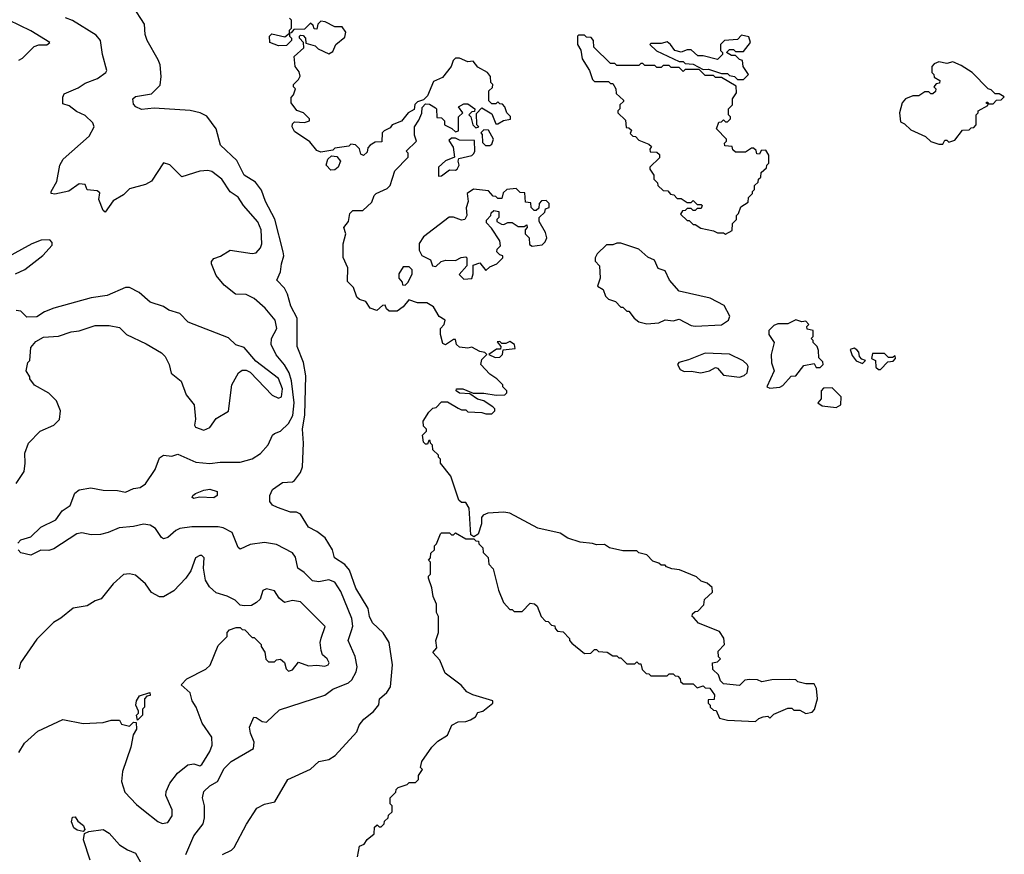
# Model space of a CAD drawing. Extents: x 2348354 to 2479840, y 460476 to 613653.
# Tile 295 of 305: x 2449820 to 2454710, y 593894 to 598038. Entities that reach past the tile are written whole.
import ezdxf

# ---------------------------------------------------------------- set-up
doc = ezdxf.new("R2010")
doc.units = 0

msp = doc.modelspace()

# ---------------------------------------------------------------- linework, layer by layer
at = {"layer": '0CON05XD'}
for points in [[(2450827, 593893), (2450872.5, 593915), (2450885, 593927.5), (2450946.4, 594043.6), (2450997, 594123), (2451035, 594143.3), (2451086.4, 594153.6), (2451152.5, 594265), (2451265, 594316.2), (2451305, 594353.8), (2451355.9, 594364.1), (2451387.5, 594385), (2451495, 594502.5), (2451506.7, 594535), (2451528.8, 594565), (2451577.1, 594602.9), (2451603.9, 594636.1), (2451607.5, 594665), (2451642.7, 594697.3), (2451660.8, 594725), (2451671.4, 594835), (2451655.6, 594945.6), (2451625, 594993.3), (2451572.4, 595042.4), (2451556.9, 595075), (2451550, 595115), (2451490, 595215), (2451458, 595305), (2451435, 595332), (2451383.3, 595365), (2451373.3, 595405), (2451336.7, 595465), (2451295, 595496.7), (2451255, 595517.5), (2451215, 595582.5), (2451195, 595592.5), (2451165, 595593.3), (2451100, 595615), (2451075, 595627.5), (2451062.5, 595645), (2451062.5, 595675), (2451076.2, 595705), (2451125, 595740), (2451175, 595743.3), (2451185, 595750), (2451215, 595790), (2451225, 595817.5), (2451229.2, 595935), (2451224.4, 596004.4), (2451236.2, 596075), (2451241.3, 596268.7), (2451230, 596335), (2451198, 596415), (2451197.8, 596555), (2451167.1, 596615), (2451150.8, 596675), (2451135.8, 596705), (2451097.5, 596745), (2451116, 596785), (2451120, 596825), (2451132.5, 596865), (2451128.6, 596885), (2451087.1, 597047.1), (2451040.8, 597135), (2451021.2, 597191.2), (2450991.3, 597231.3), (2450935, 597266), (2450897.9, 597337.9), (2450816.7, 597415), (2450795.9, 597495.9), (2450748.8, 597558.8), (2450715.8, 597575.8), (2450665.9, 597585.9), (2450487.5, 597597.5), (2450425, 597592), (2450396.7, 597605), (2450385, 597617.5), (2450381.2, 597645), (2450395, 597655.7), (2450475, 597670), (2450518.3, 597711.7), (2450522.5, 597755), (2450517, 597813), (2450508.3, 597838.3), (2450453.3, 597935), (2450443.9, 597963.9), (2450440, 598015), (2450381.2, 598105)], [(2449810.8, 595439.2), (2449825, 595454.5), (2449875, 595470), (2449925, 595518.6), (2449998.8, 595555), (2450031.7, 595598.3), (2450070, 595625), (2450093.9, 595686.1), (2450115, 595703.3), (2450174.1, 595714.1), (2450235, 595701.2), (2450305, 595700.8), (2450345, 595691.9), (2450385, 595709.2), (2450417.5, 595715), (2450445, 595732.5), (2450493.3, 595805), (2450515, 595862.5), (2450533.9, 595876.1), (2450575, 595870), (2450605, 595880), (2450695, 595840.8), (2450765, 595834.2), (2450815, 595841.2), (2450915, 595841.1), (2450975, 595856.7), (2451016.5, 595883.5), (2451053.6, 595926.4), (2451076.2, 595975), (2451085, 595983.8), (2451115, 595994), (2451155, 596032.9), (2451177.2, 596072.8), (2451183.9, 596135), (2451170, 596245), (2451157.6, 596285), (2451135, 596323.5), (2451093.4, 596373.4), (2451068.5, 596425), (2451070, 596455), (2451097.1, 596505), (2451089.2, 596545), (2451039.2, 596605), (2450985, 596652.5), (2450945, 596672.5), (2450892.5, 596675), (2450835, 596720), (2450795, 596767.5), (2450773.3, 596825), (2450773, 596837), (2450785, 596852.5), (2450816.7, 596863.3), (2450865, 596892.5), (2450975, 596877.5), (2450995, 596880.8), (2451015.8, 596905), (2451022.9, 596925), (2451019.2, 596995), (2451003.5, 597033.5), (2450932, 597115), (2450905, 597156.7), (2450865, 597182.5), (2450824, 597245), (2450775, 597284.2), (2450755, 597289.2), (2450715, 597285.8), (2450625, 597257.5), (2450565, 597316.7), (2450535, 597326.7), (2450473.9, 597236.1), (2450445, 597220), (2450365, 597197.5), (2450335, 597167.5), (2450285, 597137.5), (2450245, 597082.5), (2450235, 597090), (2450212.5, 597145), (2450218.3, 597178.3), (2450205, 597187.5), (2450155, 597192.5), (2450145, 597220), (2450115, 597222.5), (2450064.2, 597185.8), (2449995, 597171.1), (2449976.7, 597175), (2449976, 597185), (2450004.3, 597235), (2450020, 597315), (2450036.2, 597345), (2450165, 597460), (2450190, 597505), (2450183.3, 597525), (2450145, 597561.2), (2450101.7, 597581.7), (2450065, 597610), (2450035, 597620), (2450033.6, 597653.6), (2450040.5, 597669.5), (2450110.7, 597699.3), (2450145, 597721.9), (2450206.2, 597745), (2450248, 597775), (2450252, 597785), (2450231.1, 597865), (2450221.1, 597935), (2450200.1, 597960.1), (2450083, 598033), (2450047.4, 598047.4)], [(2449815, 597836.2), (2449833.9, 597846.1), (2449892.5, 597905), (2449915, 597913.3), (2449955, 597912.5), (2449970, 597925), (2449875, 597982), (2449766.7, 598035)], [(2452223.6, 595143.6), (2452255, 595110), (2452265, 595110), (2452275, 595100), (2452315, 595100), (2452355, 595140), (2452377, 595137), (2452390, 595125), (2452410, 595075), (2452431.7, 595051.7), (2452445, 595050), (2452461.7, 595031.7), (2452478.3, 595028.3), (2452480, 595015), (2452491.7, 595001.7), (2452518.3, 594998.3), (2452550, 594965), (2452550, 594955), (2452561.7, 594941.7), (2452625, 594890), (2452657, 594893), (2452675, 594910), (2452685, 594910), (2452695, 594900), (2452737, 594897), (2452765, 594880), (2452785, 594880), (2452795, 594870), (2452805, 594870), (2452835, 594840), (2452875, 594840), (2452885, 594850), (2452895, 594840), (2452905, 594840), (2452911.7, 594811.7), (2452931.7, 594791.7), (2452945, 594790), (2452955, 594780), (2453035, 594780), (2453045, 594790), (2453065, 594790), (2453075, 594780), (2453088.3, 594778.3), (2453100, 594765), (2453101.7, 594751.7), (2453115, 594740), (2453165, 594740), (2453185, 594720), (2453215, 594730), (2453225, 594720), (2453248.3, 594718.3), (2453270, 594685), (2453268.3, 594661.7), (2453240, 594660), (2453240, 594645), (2453250, 594635), (2453250, 594625), (2453265, 594610), (2453278.3, 594608.3), (2453295, 594570), (2453335, 594560), (2453475, 594552.5), (2453491.7, 594568.3), (2453513, 594577), (2453535, 594580), (2453545, 594570), (2453565, 594590), (2453635, 594620), (2453655, 594620), (2453665, 594610), (2453695, 594610), (2453725, 594593.3), (2453755, 594600), (2453767.7, 594612.3), (2453782.5, 594665), (2453776.7, 594716.7), (2453765, 594740), (2453725, 594740), (2453685, 594750), (2453675, 594760), (2453645, 594762.5), (2453555, 594760), (2453505, 594750), (2453485, 594760), (2453445, 594762.5), (2453421.7, 594758.3), (2453395, 594732.5), (2453315, 594740), (2453300, 594755), (2453290, 594785), (2453261.7, 594811.7), (2453260, 594845), (2453285, 594850), (2453300, 594865), (2453290, 594875), (2453288.3, 594901.7), (2453320, 594935), (2453317, 594967), (2453295, 595000), (2453191.7, 595041.7), (2453168.3, 595068.3), (2453160, 595075), (2453161.7, 595088.3), (2453175, 595100), (2453188.3, 595101.7), (2453218.3, 595131.7), (2453221.7, 595158.3), (2453260, 595195), (2453258.3, 595218.3), (2453235, 595240), (2453205, 595250), (2453181.7, 595271.7), (2453097, 595307), (2453058.3, 595311.7), (2453031.7, 595321.7), (2453025, 595330), (2453005, 595330), (2452995, 595340), (2452965, 595350), (2452935, 595380), (2452895, 595390), (2452885, 595400), (2452815, 595400), (2452750, 595415), (2452725, 595432.5), (2452685, 595430), (2452665, 595437.5), (2452603, 595443), (2452543, 595463), (2452505, 595487.5), (2452393, 595513), (2452255, 595587.5), (2452225, 595592.5), (2452145, 595587.5), (2452121.7, 595578.3), (2452113.3, 595566.7), (2452113.8, 595535), (2452097, 595483), (2452075, 595470), (2452060, 595480), (2452051.7, 595611.7), (2452035, 595640), (2452015, 595640), (2452001.7, 595651.7), (2451961.7, 595771.7), (2451910, 595835), (2451910, 595855), (2451900, 595865), (2451900, 595875), (2451871.7, 595901.7), (2451870, 595925), (2451860, 595935), (2451858.3, 595948.3), (2451851.7, 595948.3), (2451845, 595930), (2451835, 595930), (2451825, 595940), (2451820, 595975), (2451840, 595995), (2451840, 596005), (2451825, 596020), (2451823.3, 596045), (2451851.7, 596088.3), (2451871.7, 596108.3), (2451888.3, 596111.7), (2451915, 596140), (2451945, 596140), (2451998.3, 596108.3), (2452015, 596100), (2452035, 596100), (2452045, 596090), (2452115, 596087.5), (2452135, 596080), (2452165, 596080), (2452180, 596095), (2452180, 596105), (2452170, 596115), (2452136.7, 596136.7), (2452125.9, 596145.9), (2452094, 596154), (2452055, 596180), (2452005, 596182.5), (2451987.5, 596195), (2451990, 596205), (2452020, 596205), (2452072.5, 596182.5), (2452125, 596182.5), (2452186.4, 596173.6), (2452230, 596175), (2452240, 596185), (2452240, 596195), (2452220, 596215), (2452220, 596225), (2452190, 596255), (2452155, 596277.5), (2452110, 596325), (2452115, 596350), (2452140, 596375), (2452130, 596385), (2452105, 596390), (2452065, 596412.5), (2452045, 596407.5), (2452005, 596412.5), (2451990, 596425), (2451985, 596450), (2451975, 596450), (2451935, 596422.5), (2451920.7, 596430.7), (2451910, 596475), (2451910, 596505), (2451927.5, 596525), (2451932.5, 596545), (2451903.3, 596563.3), (2451875, 596612.5), (2451841.7, 596631.7), (2451795, 596632.5), (2451752.5, 596647.5), (2451725, 596612.5), (2451695, 596590), (2451655, 596590), (2451641.7, 596601.7), (2451635, 596620), (2451621.7, 596618.3), (2451593, 596593), (2451560, 596605), (2451538.3, 596638.3), (2451508.3, 596648.3), (2451495, 596660), (2451478.3, 596708.3), (2451448.3, 596738.3), (2451450, 596805), (2451427, 596857), (2451426.7, 596925), (2451440, 596975), (2451430, 597005), (2451452.5, 597035), (2451460, 597075), (2451475, 597090), (2451525, 597090), (2451568.3, 597131.7), (2451580, 597165), (2451590, 597175), (2451645, 597200), (2451660, 597215), (2451683, 597287), (2451750, 597355), (2451750, 597375), (2451740, 597385), (2451790, 597435), (2451780, 597465), (2451780, 597505), (2451801.7, 597538.3), (2451817, 597573), (2451818.3, 597601.7), (2451835, 597620), (2451855, 597617.5), (2451885, 597600), (2451890, 597595), (2451891.7, 597551.7), (2451915, 597550), (2451930, 597535), (2451930, 597515), (2451967, 597497), (2451985, 597480), (2452000, 597485), (2452000, 597555), (2452020, 597575), (2452000, 597605), (2452025, 597620), (2452045, 597620), (2452080, 597595), (2452078.3, 597581.7), (2452065, 597580), (2452050, 597565), (2452060, 597555), (2452070, 597515), (2452085, 597500), (2452100, 597505), (2452090, 597515), (2452088.3, 597571.7), (2452115, 597600), (2452165, 597570), (2452185, 597520), (2452195, 597520), (2452223, 597537), (2452257, 597543), (2452257, 597557), (2452240, 597575), (2452230, 597605), (2452218.3, 597618.3), (2452205, 597620), (2452195, 597630), (2452185, 597620), (2452165, 597620), (2452150, 597635), (2452150, 597685), (2452168.3, 597701.7), (2452170, 597715), (2452160, 597725), (2452157.5, 597755), (2452142.5, 597775), (2452095, 597802.5), (2452071.7, 597831.7), (2452045, 597827.5), (2452005, 597846.7), (2451985, 597846.7), (2451972.5, 597835), (2451962.5, 597805), (2451919.3, 597750.7), (2451875, 597730), (2451845, 597660), (2451825, 597640), (2451795, 597630), (2451783, 597617), (2451778.3, 597591.7), (2451750, 597575), (2451716.4, 597533.6), (2451670, 597515), (2451659.3, 597500.7), (2451630, 597485), (2451620, 597475), (2451618.3, 597431.7), (2451585, 597430), (2451560, 597415), (2451548.3, 597401.7), (2451545, 597380), (2451527, 597363), (2451515, 597370), (2451507, 597397), (2451487, 597417), (2451465, 597420), (2451455, 597410), (2451385, 597400), (2451375, 597390), (2451315, 597380), (2451295, 597387.5), (2451260.7, 597430.7), (2451185, 597482.5), (2451173.8, 597505), (2451175, 597520), (2451185, 597530), (2451235, 597527.5), (2451260, 597535), (2451260, 597545), (2451230, 597575), (2451196.2, 597586.2), (2451167.5, 597625), (2451168.3, 597651.7), (2451180, 597665), (2451190, 597695), (2451180, 597705), (2451180, 597715), (2451205, 597740), (2451213, 597757), (2451208.3, 597778.3), (2451187.5, 597805), (2451182.5, 597855), (2451231.7, 597898.3), (2451230, 597925), (2451210, 597945), (2451210, 597955), (2451215, 597960), (2451228.3, 597958.3), (2451240, 597945), (2451241.7, 597921.7), (2451287, 597907), (2451303, 597893), (2451355, 597867.5), (2451375, 597880), (2451390, 597915), (2451435, 597950), (2451440, 597975), (2451421.7, 598001.7), (2451385, 598002.5), (2451337, 598027), (2451315, 598030), (2451300, 598015), (2451295, 597990), (2451281.7, 597991.7), (2451278.3, 598008.3), (2451265, 598020), (2451235, 597990), (2451181.7, 597988.3), (2451168.3, 597971.7), (2451160, 597970), (2451160, 597955), (2451170, 597945), (2451170, 597935), (2451145, 597910), (2451105, 597907.5), (2451062.5, 597925), (2451060, 597955), (2451073, 597967), (2451137.5, 597952.5), (2451160, 597970), (2451160, 597985), (2451170, 597995), (2451170, 598035), (2451160, 598045)], [(2453325, 596972.5), (2453358.3, 596991.7), (2453360, 597025), (2453380, 597045), (2453380, 597065), (2453390, 597075), (2453401.7, 597108.3), (2453438.3, 597131.7), (2453440, 597155), (2453460, 597175), (2453460, 597185), (2453470, 597195), (2453470, 597215), (2453488.3, 597231.7), (2453490, 597245), (2453500, 597255), (2453501.7, 597278.3), (2453528.3, 597301.7), (2453530, 597315), (2453540, 597325), (2453540, 597365), (2453525, 597390), (2453501.7, 597388.3), (2453495, 597370), (2453481.7, 597371.7), (2453478.3, 597388.3), (2453465, 597400), (2453455, 597400), (2453425, 597380), (2453375, 597380), (2453361.7, 597391.7), (2453358.3, 597408.3), (2453321.7, 597411.7), (2453320, 597425), (2453330, 597435), (2453330, 597445), (2453280, 597495), (2453291.7, 597528.3), (2453305, 597530), (2453315, 597540), (2453325, 597530), (2453335, 597530), (2453350, 597545), (2453350, 597555), (2453340, 597565), (2453340, 597595), (2453360, 597615), (2453360, 597645), (2453380, 597675), (2453378.3, 597708.3), (2453305, 597750), (2453275, 597750), (2453265, 597760), (2453225, 597760), (2453195, 597790), (2453125, 597790), (2453115, 597780), (2453095, 597800), (2453055, 597800), (2453045, 597810), (2453015, 597810), (2453005, 597800), (2452985, 597800), (2452975, 597810), (2452925, 597810), (2452915, 597820), (2452905, 597820), (2452895, 597810), (2452785, 597810), (2452775, 597820), (2452755, 597820), (2452671.7, 597901.7), (2452670, 597935), (2452658.3, 597948.3), (2452635, 597950), (2452625, 597960), (2452595, 597960), (2452590, 597955), (2452590, 597915), (2452607, 597887), (2452613, 597843), (2452650, 597785), (2452665, 597740), (2452675, 597730), (2452745, 597730), (2452755, 597720), (2452765, 597720), (2452780, 597695), (2452781.7, 597671.7), (2452818.3, 597638.3), (2452818.3, 597631.7), (2452800, 597615), (2452800, 597595), (2452790, 597585), (2452790, 597575), (2452828.3, 597538.3), (2452831.7, 597501.7), (2452845, 597500), (2452858.3, 597488.3), (2452851.7, 597471.7), (2452865, 597460), (2452878.3, 597458.3), (2452895, 597440), (2452945, 597420), (2452958.3, 597408.3), (2452950, 597395), (2452951.7, 597381.7), (2452985, 597380), (2452998.3, 597368.3), (2452998.3, 597351.7), (2452950, 597305), (2452950, 597295), (2452970, 597265), (2452970, 597245), (2452988.3, 597228.3), (2452990, 597215), (2453015, 597190), (2453038.3, 597188.3), (2453051.7, 597171.7), (2453068.3, 597168.3), (2453085, 597150), (2453105, 597150), (2453135, 597130), (2453155, 597130), (2453165, 597140), (2453185, 597120), (2453205, 597120), (2453210, 597115), (2453205, 597100), (2453185, 597100), (2453175, 597090), (2453165, 597090), (2453155, 597100), (2453135, 597100), (2453125, 597090), (2453111.7, 597088.3), (2453101.7, 597071.7), (2453135, 597040), (2453145, 597040), (2453165, 597020), (2453175, 597020), (2453203, 597003), (2453265, 596990), (2453285, 596980), (2453315, 596980), (2453325, 596972.5)], [(2453415, 597740), (2453440, 597765), (2453412.5, 597805), (2453410, 597835), (2453395, 597840), (2453375, 597860), (2453355, 597860), (2453330, 597875), (2453345, 597890), (2453365, 597890), (2453375, 597880), (2453415, 597880), (2453450, 597925), (2453441.7, 597951.7), (2453405, 597960), (2453385, 597940), (2453320, 597935), (2453300, 597915), (2453300, 597885), (2453310, 597875), (2453310, 597865), (2453285, 597840), (2453215, 597857.5), (2453188.3, 597858.3), (2453155, 597887.5), (2453135, 597887.5), (2453105, 597876.7), (2453073.8, 597883.8), (2453052.5, 597915), (2453035, 597927.5), (2453005, 597920), (2452955, 597920), (2452950, 597915), (2452983, 597883), (2453095, 597830), (2453115, 597830), (2453125, 597820), (2453165, 597817.5), (2453215, 597790), (2453241.7, 597791.7), (2453305, 597770), (2453335, 597770), (2453345, 597760), (2453370, 597755), (2453385, 597740), (2453415, 597740)], [(2454405, 597420), (2454415, 597440), (2454425, 597440), (2454435, 597430), (2454465, 597440), (2454501.7, 597488.3), (2454535, 597490), (2454545, 597500), (2454558.3, 597501.7), (2454570, 597515), (2454570, 597565), (2454580, 597575), (2454580, 597585), (2454628.3, 597611.7), (2454630, 597620), (2454621.7, 597621.7), (2454621.7, 597628.3), (2454628.3, 597628.3), (2454630, 597620), (2454655, 597620), (2454671.7, 597638.3), (2454695, 597640), (2454710, 597655), (2454685, 597670), (2454665, 597670), (2454645, 597690), (2454630, 597695), (2454550, 597775), (2454495, 597810), (2454455, 597827.5), (2454425, 597820), (2454385, 597827.5), (2454361.7, 597818.3), (2454350, 597805), (2454350, 597775), (2454360, 597765), (2454361.7, 597751.7), (2454390, 597735), (2454388.3, 597721.7), (2454371.7, 597718.3), (2454360, 597705), (2454370, 597695), (2454368.3, 597681.7), (2454355, 597670), (2454345, 597670), (2454335, 597680), (2454315, 597680), (2454285, 597660), (2454255, 597660), (2454220, 597645), (2454202.5, 597625), (2454190, 597575), (2454195, 597530), (2454215, 597520), (2454245, 597490), (2454318.3, 597458.3), (2454345, 597432.5), (2454385, 597420), (2454405, 597420)], [(2452155, 597412.5), (2452165, 597420), (2452172.5, 597445), (2452148.3, 597488.3), (2452125, 597490), (2452110, 597475), (2452117.5, 597467.5), (2452118.3, 597428.3), (2452133, 597413), (2452155, 597412.5)], [(2451900, 597260), (2451915, 597262.5), (2451955, 597292.5), (2451985, 597290), (2451992.5, 597295), (2452002.5, 597315), (2451997.5, 597335), (2452001.7, 597348.3), (2452065, 597363.8), (2452075, 597372.5), (2452080, 597385), (2452078.3, 597438.3), (2452005, 597440), (2451985, 597450), (2451965, 597450), (2451951.7, 597438.3), (2451972.5, 597405), (2451980, 597355), (2451935, 597337.5), (2451900, 597305), (2451900, 597260)], [(2451365, 597290), (2451342.5, 597315), (2451350, 597345), (2451368.3, 597361.7), (2451395, 597357.5), (2451412.5, 597335), (2451402.5, 597305), (2451385, 597292.5), (2451365, 597290)], [(2452025, 596750), (2452065, 596752.5), (2452072.5, 596775), (2452071.7, 596818.3), (2452105, 596830), (2452135, 596792.5), (2452155, 596810), (2452190, 596825), (2452220, 596855), (2452220, 596865), (2452205, 596870), (2452190, 596885), (2452191.7, 596898.3), (2452207.5, 596915), (2452205, 596940), (2452163, 597003), (2452138.3, 597028.3), (2452138.3, 597041.7), (2452160, 597065), (2452161.7, 597078.3), (2452175, 597090), (2452200, 597085), (2452200, 597055), (2452190, 597045), (2452190, 597035), (2452213, 597023), (2452225, 597020), (2452245, 597030), (2452265, 597030), (2452295, 597010), (2452325, 597010), (2452338.3, 597018.3), (2452340, 597005), (2452330, 596995), (2452330, 596975), (2452350, 596955), (2452351.7, 596921.7), (2452365, 596912.5), (2452415, 596920), (2452430, 596935), (2452437.5, 596955), (2452431.7, 596981.7), (2452400, 597035), (2452400, 597055), (2452428.3, 597081.7), (2452431.7, 597098.3), (2452450, 597105), (2452450, 597125), (2452435, 597140), (2452411.7, 597138.3), (2452400, 597125), (2452398.3, 597101.7), (2452385, 597090), (2452375, 597090), (2452360, 597105), (2452358.3, 597128.3), (2452331.7, 597131.7), (2452328.3, 597178.3), (2452305, 597180), (2452285, 597200), (2452240, 597195), (2452221.7, 597178.3), (2452215, 597150), (2452195, 597150), (2452185, 597160), (2452171.7, 597161.7), (2452147.5, 597187.5), (2452073.6, 597196.4), (2452042.5, 597175), (2452046.7, 597135), (2452037, 597103), (2452040, 597065), (2452030, 597045), (2452015, 597042.5), (2451975, 597057.5), (2451953, 597057), (2451825, 596960), (2451803.6, 596926.4), (2451803.6, 596893.6), (2451817, 596867), (2451860, 596845), (2451870, 596815), (2451887, 596813), (2451913, 596837), (2451937, 596843), (2451985, 596842.5), (2452013, 596857), (2452035, 596860), (2452040, 596855), (2452040, 596815), (2452003, 596773), (2452025, 596750)], [(2449800, 596775), (2449845, 596797.5), (2449935, 596867.5), (2449981.7, 596918.3), (2449981.7, 596931.7), (2449970, 596945), (2449927, 596943), (2449880, 596925), (2449745, 596850)], [(2453175, 596516.7), (2453305, 596522.5), (2453340, 596545), (2453347.5, 596565), (2453319.3, 596619.3), (2453250, 596655), (2453095, 596690), (2453047.5, 596745), (2453025, 596790), (2452991.7, 596801.7), (2452973, 596843), (2452939.3, 596859.3), (2452895, 596897.5), (2452805, 596927.5), (2452785, 596927.5), (2452765, 596920), (2452735, 596920), (2452687.5, 596875), (2452677.5, 596855), (2452678.3, 596838.3), (2452700, 596815), (2452702.5, 596755), (2452690, 596715), (2452718.3, 596698.3), (2452730, 596665), (2452745, 596650), (2452778.3, 596638.3), (2452805, 596610), (2452815, 596610), (2452835, 596590), (2452845, 596590), (2452872.5, 596555), (2452895, 596537.5), (2452935, 596527.5), (2452995, 596532.5), (2453025, 596547.5), (2453065, 596542.5), (2453095, 596550), (2453155, 596520), (2453175, 596516.7)], [(2451735, 596720), (2451750, 596735), (2451770, 596775), (2451770, 596795), (2451755, 596810), (2451725, 596810), (2451702.5, 596775), (2451702.5, 596755), (2451720, 596735), (2451721.7, 596721.7), (2451735, 596720)], [(2449802, 595735), (2449842, 595795), (2449848, 595835), (2449846.2, 595885), (2449863.3, 595935), (2449922.5, 595995), (2449990, 596025), (2450017, 596053), (2450022.5, 596095), (2450002.5, 596145), (2449965, 596182.5), (2449893.6, 596223.6), (2449870, 596255), (2449870, 596265), (2449852.5, 596295), (2449860, 596335), (2449870, 596345), (2449875, 596410), (2449900.7, 596439.3), (2449938.3, 596461.7), (2450013, 596467), (2450075, 596487.5), (2450115, 596492.5), (2450195, 596520), (2450265, 596520), (2450315, 596510), (2450350, 596475), (2450448.3, 596428.3), (2450523.6, 596383.6), (2450542.5, 596365), (2450562.5, 596325), (2450573, 596283), (2450622.3, 596242.3), (2450646.2, 596175), (2450686.7, 596125), (2450693.3, 596055), (2450687.5, 596025), (2450693.3, 596015), (2450735, 596000), (2450765, 596013.3), (2450795, 596057.5), (2450856.7, 596093.3), (2450874, 596225), (2450906.4, 596283.6), (2450925, 596297.5), (2450945, 596297.5), (2450965, 596287.5), (2451073.4, 596173.4), (2451105, 596158), (2451120, 596165), (2451124.4, 596205.6), (2451105, 596255.7), (2450992, 596342), (2450935, 596410), (2450894, 596424), (2450857.7, 596457.7), (2450657.5, 596535), (2450615, 596578.8), (2450560, 596595), (2450535, 596613.3), (2450467.5, 596635), (2450413.6, 596683.6), (2450365, 596707.5), (2450345, 596707.5), (2450255, 596668.8), (2450175, 596656.2), (2449990, 596605), (2449943, 596587), (2449905, 596562.5), (2449855, 596560), (2449825, 596590), (2449803, 596593)], [(2453545, 596207.5), (2453595, 596213.3), (2453609.3, 596220.7), (2453651.7, 596268.3), (2453675, 596270), (2453715, 596320), (2453765, 596330), (2453775, 596310), (2453795, 596310), (2453810, 596325), (2453808.3, 596338.3), (2453788.3, 596358.3), (2453787.5, 596395), (2453780, 596415), (2453760, 596435), (2453760, 596445), (2453750, 596455), (2453760, 596465), (2453760, 596495), (2453731.7, 596501.7), (2453730, 596515), (2453740, 596525), (2453725, 596540), (2453705, 596537.5), (2453675, 596546.7), (2453635, 596527.5), (2453585, 596527.5), (2453565, 596520), (2453540, 596495), (2453540, 596475), (2453567.5, 596435), (2453552.5, 596375), (2453553.9, 596333.9), (2453567.5, 596295), (2453530, 596215), (2453545, 596207.5)], [(2452180.7, 596360.7), (2452205, 596362.5), (2452217.5, 596375), (2452221.7, 596398.3), (2452280, 596405), (2452277.5, 596425), (2452255, 596440), (2452235, 596430), (2452215, 596430), (2452205, 596440), (2452191.7, 596438.3), (2452210, 596415), (2452208.3, 596401.7), (2452188.3, 596401.7), (2452150, 596375), (2452180.7, 596360.7)], [(2454005, 596330), (2454020, 596345), (2454001.7, 596351.7), (2453990, 596365), (2453987, 596387), (2453978.3, 596398.3), (2453965, 596407.5), (2453945, 596400), (2453955, 596370), (2453973.6, 596343.6), (2454005, 596330)], [(2453395, 596263.3), (2453418.3, 596271.7), (2453432.5, 596285), (2453437.5, 596315), (2453433.3, 596325), (2453413.6, 596343.6), (2453345, 596376.7), (2453225, 596382.5), (2453141.7, 596348.3), (2453093.8, 596336.2), (2453087.5, 596325), (2453100.7, 596300.7), (2453120.7, 596290.7), (2453155, 596293.3), (2453203.6, 596283.6), (2453246.4, 596293.6), (2453275, 596310), (2453285, 596307.5), (2453315, 596272.5), (2453395, 596263.3)], [(2454095, 596300), (2454131.7, 596338.3), (2454158.3, 596341.7), (2454170, 596355), (2454168.3, 596368.3), (2454155, 596360), (2454135, 596360), (2454115, 596380), (2454055, 596380), (2454050, 596355), (2454070, 596345), (2454071.7, 596311.7), (2454085, 596300), (2454095, 596300)], [(2453875, 596112.5), (2453897.5, 596125), (2453900, 596165), (2453855, 596210), (2453811.7, 596208.3), (2453800, 596195), (2453800, 596155), (2453783.3, 596135), (2453805, 596120), (2453875, 596112.5)], [(2450685, 595660.8), (2450676.7, 595665), (2450679.2, 595675), (2450693.3, 595685), (2450735, 595702.2), (2450765, 595707.1), (2450800.6, 595695), (2450801.4, 595675), (2450785, 595662.9), (2450712.5, 595667.5), (2450685, 595660.8)], [(2451467.5, 595005), (2451473.7, 595026.3), (2451468.9, 595065), (2451415, 595198.6), (2451385.5, 595245), (2451355, 595256.9), (2451305, 595246), (2451275, 595252), (2451233, 595293), (2451200.8, 595315), (2451189.3, 595369.3), (2451175, 595391.2), (2451095, 595431.4), (2451035, 595442), (2450965, 595431.2), (2450915, 595408.8), (2450905, 595417.5), (2450875, 595491.2), (2450830, 595515), (2450805, 595520), (2450675, 595520), (2450615, 595510.8), (2450595, 595502), (2450555, 595467.5), (2450535, 595460.8), (2450525, 595466.7), (2450495, 595512), (2450467.4, 595527.4), (2450435, 595533.3), (2450385, 595521.8), (2450314.5, 595515.5), (2450259, 595491), (2450221.8, 595481.8), (2450175, 595480), (2450129.4, 595489.4), (2450104.6, 595485.4), (2449989.5, 595410.5), (2449965, 595402.5), (2449925, 595403.3), (2449875, 595378.9), (2449825, 595390), (2449812.2, 595405)], [(2451498.3, 593881.7), (2451507.5, 593935), (2451530, 593945), (2451545, 593967.5), (2451580, 593995), (2451581.7, 594028.3), (2451595, 594040), (2451605, 594030), (2451615, 594030), (2451630, 594045), (2451631.7, 594058.3), (2451650, 594075), (2451651.7, 594088.3), (2451670, 594105), (2451670, 594135), (2451660, 594145), (2451660, 594175), (2451688.3, 594201.7), (2451690, 594215), (2451700, 594225), (2451745, 594240), (2451755, 594250), (2451785, 594250), (2451800, 594265), (2451800, 594285), (2451820, 594315), (2451810, 594325), (2451816.7, 594355), (2451866.7, 594425), (2451896.7, 594455), (2451944.1, 594485.9), (2451965.8, 594534.2), (2451997.7, 594552.3), (2452036, 594554), (2452058.3, 594561.7), (2452083, 594577), (2452095, 594597.5), (2452120, 594605), (2452170, 594645), (2452170, 594655), (2452070, 594685), (2452040.7, 594700.7), (2452013, 594733), (2451933.6, 594793.6), (2451907, 594857), (2451872.5, 594895), (2451891.7, 594918.3), (2451887.5, 594955), (2451900, 594995), (2451900, 595075), (2451890, 595095), (2451890, 595135), (2451873, 595173), (2451867, 595217), (2451850, 595265), (2451850, 595275), (2451860, 595285), (2451860, 595345), (2451850, 595355), (2451860, 595365), (2451861.7, 595388.3), (2451880, 595405), (2451880, 595425), (2451890, 595435), (2451910, 595485), (2451915, 595490), (2451955, 595490), (2451965, 595480), (2451975, 595480), (2451985, 595490), (2452035, 595460), (2452075, 595460), (2452085, 595450), (2452098.3, 595448.3), (2452100, 595435), (2452120, 595415), (2452121.7, 595391.7), (2452147, 595367), (2452150, 595335), (2452171.7, 595311.7), (2452197.5, 595205), (2452223.6, 595143.6)], [(2449815, 594400), (2449843.6, 594446.4), (2449910, 594505), (2450035, 594562.5), (2450135, 594542.5), (2450235, 594547.5), (2450275, 594560), (2450315, 594560), (2450325, 594540), (2450365, 594530), (2450385, 594550), (2450398.3, 594548.3), (2450400, 594515), (2450383, 594487), (2450372.5, 594425), (2450330, 594305), (2450326.2, 594255), (2450342.7, 594202.7), (2450400.5, 594140.5), (2450435, 594112.5), (2450506.4, 594056.4), (2450527, 594047), (2450555, 594052.5), (2450576.7, 594085), (2450576.7, 594115), (2450546.4, 594186.4), (2450546.7, 594205), (2450565, 594247.5), (2450604.1, 594295.9), (2450655, 594337.5), (2450685, 594343.3), (2450713.9, 594333.9), (2450725, 594340), (2450765, 594404.2), (2450776.2, 594435), (2450774.2, 594475), (2450725.7, 594545.7), (2450696.2, 594625), (2450676.2, 594655), (2450666.1, 594696.1), (2450622.5, 594735), (2450650, 594765), (2450745, 594812.5), (2450766.4, 594833.6), (2450805, 594930), (2450850, 594975), (2450850, 594995), (2450861.7, 595008.3), (2450895, 595020), (2450915, 595020), (2450925, 595010), (2450938.3, 595008.3), (2450975, 594970), (2450985, 594970), (2451020, 594935), (2451020, 594925), (2451037, 594897), (2451043, 594863), (2451055, 594850), (2451085, 594850), (2451095, 594860), (2451115, 594862.5), (2451135.8, 594845.8), (2451143.8, 594815), (2451155, 594803.3), (2451175, 594810), (2451205, 594847.5), (2451255, 594830), (2451295, 594833.3), (2451335, 594827.5), (2451352.5, 594835), (2451356.7, 594845), (2451347.5, 594865), (2451323.6, 594883.6), (2451316.7, 594905), (2451312, 594945), (2451317, 594967), (2451336.7, 595025), (2451215, 595147.5), (2451175, 595153.8), (2451135, 595143.3), (2451108.8, 595165), (2451085, 595202.5), (2451045, 595212.5), (2451027, 595203), (2451015, 595160), (2450996.4, 595143.6), (2450971.7, 595128.3), (2450935, 595127.5), (2450915, 595130), (2450890, 595155), (2450850, 595175), (2450795, 595192.5), (2450762, 595222), (2450743.3, 595255), (2450733.3, 595315), (2450736.7, 595365), (2450725, 595377.5), (2450715, 595377.5), (2450693.3, 595365), (2450669.5, 595300.5), (2450645.9, 595264.1), (2450585, 595202.5), (2450535, 595172.5), (2450515, 595172.5), (2450475, 595193.3), (2450445, 595236.7), (2450395, 595280), (2450365, 595286.2), (2450335, 595283.3), (2450285, 595237.5), (2450225, 595162.5), (2450195, 595152.5), (2450155, 595127.5), (2450085, 595116.7), (2450023.6, 595066.4), (2449987.5, 595045), (2449905, 594962.5), (2449823.3, 594845), (2449816.7, 594815)], [(2450645, 593892.5), (2450685.4, 593985), (2450731.5, 594045), (2450737.8, 594075), (2450737.8, 594135), (2450728.5, 594175), (2450735, 594206.2), (2450765, 594233.3), (2450802.5, 594255), (2450835, 594320), (2450870, 594355), (2450980.7, 594419.3), (2450985, 594450), (2450965.7, 594495), (2450960.8, 594525), (2450982.5, 594575), (2450995, 594573.3), (2451025, 594553.3), (2451045, 594550), (2451109.5, 594610.5), (2451335, 594684.3), (2451375, 594712.9), (2451453.8, 594745), (2451469.3, 594760.7), (2451490.9, 594799.1), (2451495.7, 594825), (2451485.5, 594875.5), (2451451.9, 594955), (2451467.5, 595005)], [(2450405, 594560), (2450400, 594585), (2450410, 594595), (2450410, 594605), (2450397.5, 594635), (2450400, 594655), (2450415, 594680), (2450467, 594697), (2450468.3, 594681.7), (2450451.7, 594678.3), (2450440, 594665), (2450440, 594625), (2450430, 594615), (2450430, 594585), (2450405, 594560)], [(2450135, 594007.5), (2450105, 594014), (2450088.8, 594025), (2450077.5, 594055), (2450081.7, 594078.3), (2450095, 594080), (2450108.3, 594058.3), (2450137.1, 594037.1), (2450143, 594017), (2450135, 594007.5)], [(2450169.2, 593865), (2450136.2, 593965), (2450142.5, 593997.5), (2450163.3, 594006.7), (2450235, 594016.2), (2450265, 593998.8), (2450315, 593940.8), (2450355, 593915.8), (2450395, 593900), (2450420, 593855)]]:
    msp.add_lwpolyline(points, dxfattribs=at)

doc.saveas('drawing.dxf')
